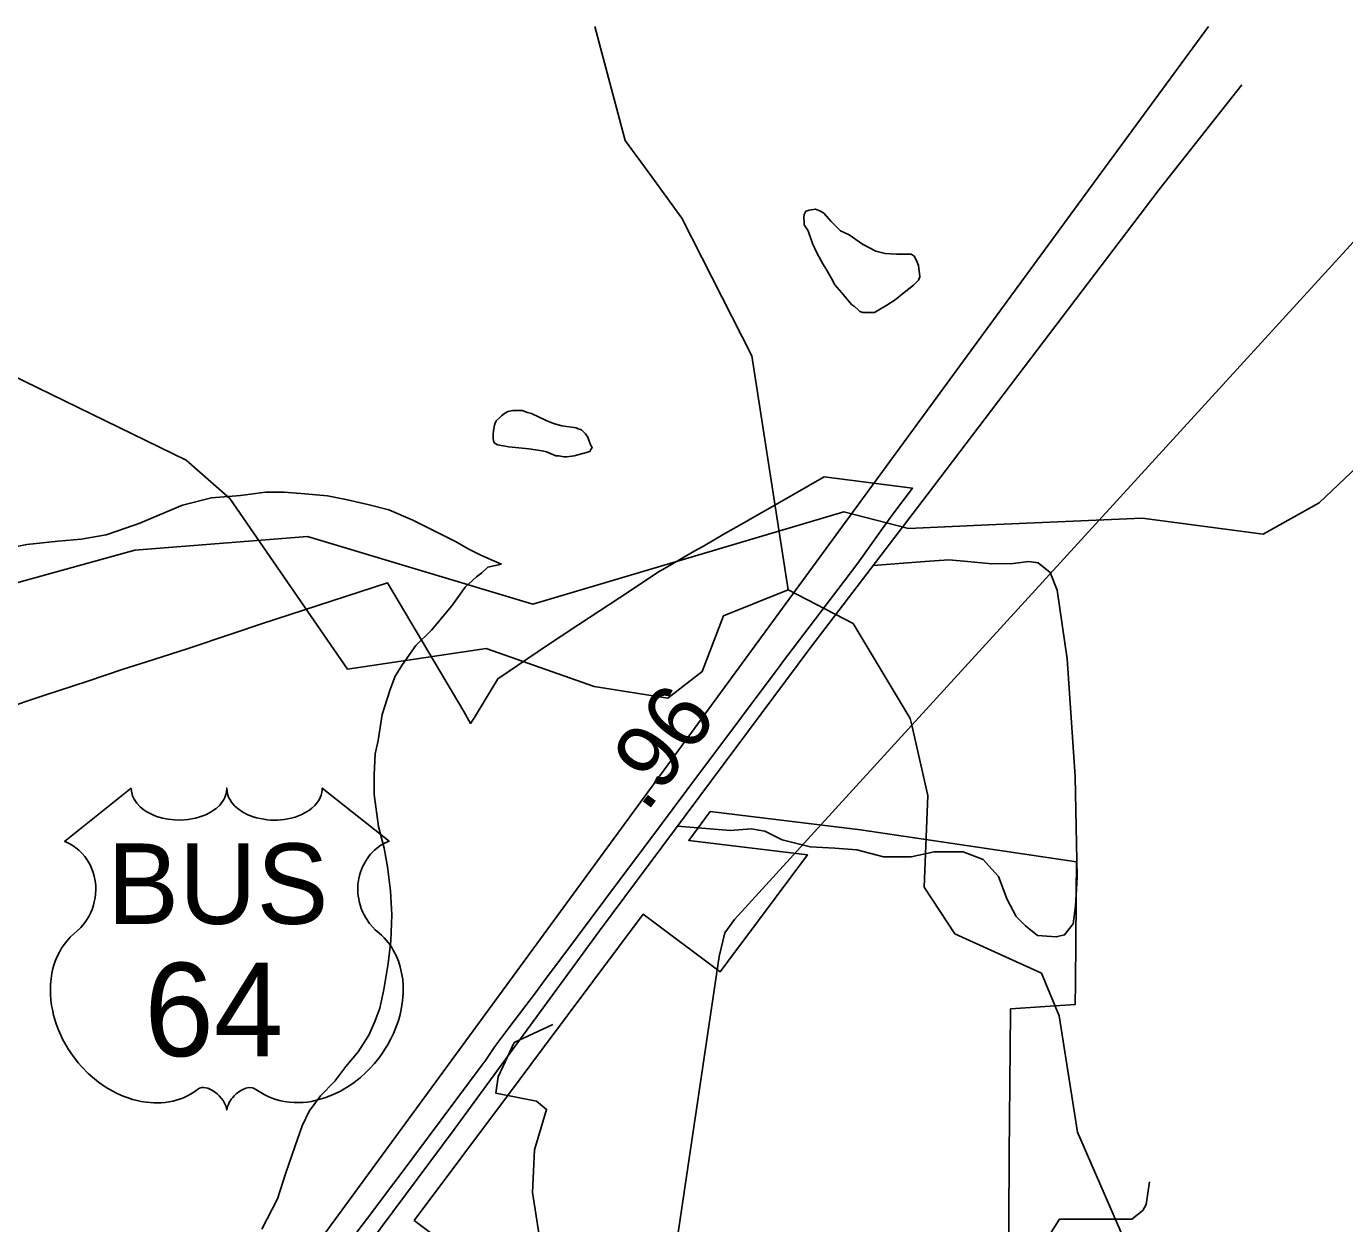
# Model space of a CAD drawing. Extents: x 2169602 to 2449496, y 721995 to 810662.
# Drawn here: x 2434840 to 2437380, y 808355 to 810662 of the extents above; entities that cross this region are included whole.
import ezdxf

# ---------------------------------------------------------------- set-up
doc = ezdxf.new("R2010")
doc.units = 0
doc.layers.add('Default', color=7, linetype='Continuous')

msp = doc.modelspace()

# ---------------------------------------------------------------- linework, layer by layer
at = {"layer": 'Default'}
msp.add_line((2436545.7, 809315.2), (2437510.9, 810371.9), dxfattribs=at)
for points in [[(2432621.8, 805283.5), (2432797.3, 805357.9), (2432952.7, 805424.7), (2433092.2, 805501.8), (2433203.7, 805573.5), (2433305.1, 805645.4), (2433420.9, 805733), (2433508.5, 805813.2), (2433584.1, 805889.7), (2433645.4, 805954.4), (2433677.6, 805991.8), (2433702.8, 806021.2), (2433768.5, 806103.8), (2433860.9, 806223.9), (2433943.1, 806332.2), (2434056.1, 806479.9), (2434167.5, 806631.9), (2434949, 807699.3), (2436905.2, 810371.9), (2437117.3, 810661.8)], [(2436044.8, 810371.9), (2435993.7, 810442.1), (2435934.9, 810661.8)], [(2434911.6, 807531), (2435072.8, 807745.7), (2435311.3, 808063), (2435664, 808536.3), (2435944.4, 808919.5), (2436351.4, 809466.1), (2436575.4, 809759.3), (2437022.2, 810347.8), (2437181.4, 810549)], [(2436307.7, 809576.2), (2436237.7, 810027), (2436102.8, 810292.2), (2436044.8, 810371.9)], [(2436397.4, 810164.1), (2436390.8, 810176.1), (2436380.6, 810193.8), (2436374.6, 810204), (2436362.9, 810225.7), (2436354.5, 810243.6), (2436346.1, 810267.6), (2436338.3, 810279.3), (2436338.5, 810285.4), (2436338.1, 810293.6), (2436338.3, 810299.6), (2436341.8, 810305.5), (2436348.2, 810307.4), (2436360.1, 810309.7), (2436369.9, 810305.8), (2436376.1, 810301.6), (2436390.4, 810286.1), (2436400.3, 810276.1), (2436408.3, 810267.9), (2436424.9, 810260.2), (2436450.7, 810242.4), (2436476.5, 810228.4), (2436494.6, 810224.5), (2436516.3, 810222.8), (2436536.8, 810223), (2436544.4, 810223), (2436550.6, 810218.9), (2436554.7, 810210.9), (2436558.6, 810201), (2436560.6, 810185.3), (2436561, 810179.2), (2436559, 810173), (2436555.1, 810169.1), (2436549.3, 810163.1), (2436531.3, 810148.8), (2436513.7, 810134.8), (2436497.5, 810124.6), (2436483.3, 810116.6), (2436473.9, 810110.4), (2436463.6, 810110.3), (2436451.3, 810110.5), (2436445.8, 810112.2), (2436441.7, 810116.4), (2436435.5, 810122.3), (2436429.4, 810126), (2436411.3, 810148.2), (2436397.4, 810164.1)], [(2436307.7, 809576.2), (2436182.8, 809526.2), (2436141.8, 809418.9), (2436075.7, 809367.7), (2435933.8, 809390.3), (2435725.7, 809463.5), (2435458.7, 809423.1), (2435231.8, 809752.4), (2435147.7, 809826.3), (2434704.8, 810042.1), (2434463.8, 809997.8), (2434314.8, 809856.5), (2434206.7, 809796.4), (2433973.8, 809827.5), (2433677.6, 809814.1)], [(2435841.3, 809902.2), (2435813.4, 809916.1), (2435805.2, 809918.1), (2435795.2, 809921.7), (2435785.1, 809922), (2435776.9, 809921.6), (2435767.3, 809919.8), (2435761.1, 809915.8), (2435755.2, 809911.5), (2435751.3, 809907.6), (2435745.1, 809901.6), (2435743.1, 809897.5), (2435741.6, 809893.7), (2435739.6, 809883.4), (2435739.4, 809875.4), (2435739.4, 809867.6), (2435739.6, 809863.6), (2435741.4, 809859.6), (2435747.6, 809855.5), (2435769.5, 809851.7), (2435807.7, 809848), (2435833.7, 809844), (2435841.9, 809842), (2435859.7, 809834.4), (2435865.7, 809834.3), (2435875.5, 809832.4), (2435881.5, 809832.4), (2435895.4, 809834.7), (2435919.4, 809840.9), (2435925.8, 809842.7), (2435927.6, 809846.9), (2435929.7, 809850.6), (2435927.2, 809854.6), (2435923.3, 809864.6), (2435921.5, 809870.5), (2435917.4, 809876.8), (2435913.3, 809880.7), (2435909.4, 809884.6), (2435903.2, 809886.7), (2435899.3, 809888.5), (2435871.4, 809892.3), (2435855.2, 809896.4), (2435841.3, 809902.2)], [(2439323.5, 809463.4), (2439198.6, 809413.4), (2439157.6, 809306.1), (2439091.6, 809254.9), (2438949.7, 809277.5), (2438741.5, 809350.7), (2438474.6, 809310.2), (2438247.6, 809639.6), (2438163.5, 809713.5), (2437720.6, 809929.2), (2437479.7, 809885), (2437330.6, 809743.7), (2437222.5, 809683.6), (2436989.6, 809714.6), (2436693.4, 809701.2)], [(2436693.4, 809701.2), (2436539.7, 809694.3), (2436414.6, 809726.4), (2435815.7, 809548.4), (2435381.6, 809678.7), (2435048.6, 809652.7), (2434583.7, 809524.5), (2434374.6, 809555), (2434141.6, 809494.1), (2433785.6, 809219.4), (2433677.6, 809175.6), (2433519.7, 809182.2), (2432800.6, 809479), (2432725.7, 809542.9), (2432590.6, 809791.6), (2432256.6, 809906.8), (2432186.1, 809904.1)], [(2435454, 808309.1), (2435507.2, 808379.2), (2435537.7, 808419.6), (2435560.2, 808449.5), (2435612.7, 808519.9), (2435665.5, 808590.4), (2435718.2, 808660.9), (2435722.2, 808666.2), (2435723, 808667.4), (2435742.7, 808696.2), (2435769.7, 808732.2), (2435822.5, 808802.7), (2435837.5, 808822.7), (2435875.2, 808873.2), (2435928, 808943.6), (2435980.7, 809014.1), (2436033.5, 809084.6), (2436086.2, 809155), (2436138.7, 809225.4), (2436191.5, 809295.9), (2436244.2, 809366.3), (2436290.7, 809428.4), (2436297, 809436.7), (2436350, 809507), (2436403.2, 809577.2), (2436441.7, 809627.7), (2436492.7, 809699.2), (2436509, 809722), (2436547, 809772.4), (2436376.7, 809794), (2436286.5, 809741.7), (2436234.2, 809712.2), (2436227.7, 809708.4), (2436182.7, 809682.7), (2436144.5, 809660.6), (2436128, 809651.2), (2436061.7, 809613.1), (2436060.7, 809612.6), (2435982.7, 809561.1), (2435904.2, 809509.3), (2435836.5, 809464.6), (2435825.7, 809457.6), (2435748.2, 809404.9), (2435703, 809330.6), (2435695.7, 809318.9), (2435683, 809341.7), (2435535.7, 809589.7), (2435293.2, 809510.6), (2435237.5, 809492.1), (2435149.7, 809462.8), (2435071.2, 809437.6), (2435026.2, 809423.1), (2434958.2, 809400.6), (2434875.7, 809373.1), (2434791.2, 809345.1)], [(2435454, 808309.1), (2435507.2, 808379.2), (2435537.7, 808419.6), (2435560.2, 808449.5), (2435612.7, 808519.9), (2435665.5, 808590.4), (2435718.2, 808660.9), (2435722.2, 808666.2), (2435723, 808667.4), (2435742.7, 808696.2), (2435769.7, 808732.2), (2435822.5, 808802.7), (2435837.5, 808822.7), (2435875.2, 808873.2), (2435928, 808943.6), (2435980.7, 809014.1), (2436033.5, 809084.6), (2436086.2, 809155), (2436138.7, 809225.4), (2436191.5, 809295.9), (2436244.2, 809366.3), (2436290.7, 809428.4), (2436297, 809436.7), (2436350, 809507), (2436403.2, 809577.2), (2436441.7, 809627.7), (2436492.7, 809699.2), (2436509, 809722), (2436547, 809772.4), (2436376.7, 809794), (2436286.5, 809741.7), (2436234.2, 809712.2), (2436227.7, 809708.4), (2436182.7, 809682.7), (2436144.5, 809660.6), (2436128, 809651.2), (2436061.7, 809613.1), (2436060.7, 809612.6), (2435982.7, 809561.1), (2435904.2, 809509.3), (2435836.5, 809464.6), (2435825.7, 809457.6), (2435748.2, 809404.9), (2435703, 809330.6), (2435695.7, 809318.9), (2435683, 809341.7), (2435535.7, 809589.7), (2435293.2, 809510.6), (2435237.5, 809492.1), (2435149.7, 809462.8), (2435071.2, 809437.6), (2435026.2, 809423.1), (2434958.2, 809400.6), (2434875.7, 809373.1), (2434791.2, 809345.1)], [(2434795.5, 809654.9), (2434841, 809663.4), (2434901.1, 809669.8), (2434945.2, 809674), (2434993.4, 809682.2), (2435031.1, 809694.8), (2435058.8, 809704.8), (2435096.7, 809720.9), (2435140.6, 809739.5), (2435196.4, 809753.8), (2435252.6, 809758.3), (2435300.4, 809764.4), (2435336.5, 809764.6), (2435376.6, 809761), (2435420.1, 809757.2), (2435458.5, 809749.4), (2435500.1, 809739.9), (2435538.4, 809730.1), (2435584.6, 809710.5), (2435624.6, 809690.7), (2435667, 809669.3), (2435691, 809655.1), (2435715.2, 809643.3), (2435737.1, 809633.5), (2435755.4, 809625.9)], [(2436471.2, 809623), (2436571.1, 809630.7), (2436617.2, 809633.8), (2436653.1, 809631), (2436693.4, 809626.7)], [(2435293.8, 808344.8), (2435323.5, 808403.2), (2435339.5, 808453.2), (2435357.2, 808503.2), (2435371.1, 808543.3), (2435384.6, 808571.6), (2435406.4, 808601.7), (2435433.9, 808629.9), (2435455.6, 808657.9), (2435479.4, 808686.3), (2435499.7, 808718.1), (2435511.2, 808744.4), (2435521, 808770.5), (2435528.8, 808806.3), (2435536.8, 808856.5), (2435542.3, 808900.3), (2435543.8, 808950.4), (2435541.7, 808996.5), (2435535.4, 809042.5), (2435529, 809078.4), (2435518.5, 809120.1), (2435510.1, 809182.2), (2435510.1, 809220), (2435511.8, 809260.3), (2435517.7, 809286.2), (2435525.1, 809336.2), (2435540.9, 809384.5), (2435550.7, 809410.2), (2435564.7, 809432.4), (2435590.1, 809468.7), (2435620.2, 809498.7), (2435659.4, 809545.1), (2435685.5, 809581.3), (2435707.4, 809601.5), (2435717.2, 809609.3), (2435729.1, 809619.7), (2435755.4, 809625.9)], [(2436693.4, 809626.7), (2436699, 809626.1), (2436741, 809627.2), (2436771.1, 809630.6), (2436789, 809628.2), (2436812.6, 809609.8), (2436825.9, 809575.5), (2436845.2, 809443.1), (2436860.6, 809216.9), (2436864.6, 809022.8), (2436861.4, 808966.9), (2436856.7, 808933), (2436840.3, 808911.3), (2436824.2, 808907.7), (2436788.3, 808910.4), (2436764.7, 808928.9), (2436747, 808947.2), (2436729.7, 808979.6), (2436712.6, 809023.9), (2436693.4, 809045.3)], [(2436545.7, 809315.2), (2436542.7, 809328.6), (2436432.7, 809511.3), (2436307.7, 809576.2)], [(2435990.7, 807633.2), (2436174.8, 808870), (2436185.7, 808915.7), (2436204.3, 808941.3), (2436545.7, 809315.2)], [(2437268.7, 807936.1), (2437268.7, 807985.3), (2437117.8, 808073.7), (2437008.7, 808200.5), (2436864.8, 808531.5), (2436829.7, 808755.3), (2436795.7, 808838), (2436628.8, 808913.6), (2436569.7, 809003.3), (2436576.7, 809180.3), (2436545.7, 809315.2)], [(2436733, 808318.7), (2436732.7, 808359.2), (2436733.7, 808488.3), (2436735, 808625.3), (2436736, 808762.8), (2436736, 808768.8), (2436860.7, 808777.6), (2436861, 808818.2), (2436861.7, 808900.7), (2436862, 808923.2), (2436862.2, 808954.4), (2436862.5, 808991.6), (2436863, 809052.2), (2436446.7, 809113.7), (2436157.5, 809148.9), (2436116, 809093.6), (2436344.7, 809065.6), (2436250.5, 808939.5), (2436191.2, 808859.9), (2436176.5, 808840.3), (2436028.2, 808951.1), (2435834.5, 808692.2), (2435768.5, 808603.9)], [(2436733, 808318.7), (2436732.7, 808359.2), (2436733.7, 808488.3), (2436735, 808625.3), (2436736, 808762.8), (2436736, 808768.8), (2436860.7, 808777.6), (2436861, 808818.2), (2436861.7, 808900.7), (2436862, 808923.2), (2436862.2, 808954.4), (2436862.5, 808991.6), (2436863, 809052.2), (2436446.7, 809113.7), (2436157.5, 809148.9), (2436116, 809093.6), (2436344.7, 809065.6), (2436250.5, 808939.5), (2436191.2, 808859.9), (2436176.5, 808840.3), (2436028.2, 808951.1), (2435834.5, 808692.2), (2435768.5, 808603.9)], [(2436349.9, 809081.4), (2436296.2, 809094.5), (2436262.5, 809111.1), (2436236.6, 809115.7), (2436196.6, 809112.5), (2436094.3, 809120.9)], [(2436693.4, 809045.3), (2436683.3, 809056.5), (2436644.9, 809071.4), (2436589, 809071.4), (2436544.7, 809062.1), (2436491.1, 809062.1), (2436439.7, 809075.5), (2436397.8, 809078.4), (2436349.9, 809081.4)], [(2435668.7, 807742.7), (2435756.4, 807834.3), (2435850, 807959.1), (2435885.1, 808005.9), (2435869.5, 808138.5), (2435838.3, 808267.2), (2435814.9, 808415.4), (2435818.8, 808497.3), (2435842.2, 808575.3), (2435822.7, 808590.9), (2435744.7, 808606.5), (2435748.6, 808637.7), (2435779.8, 808704), (2435853.9, 808739.1)], [(2435768.5, 808603.9), (2435587, 808361.2)], [(2435768.5, 808603.9), (2435587, 808361.2)], [(2437003.8, 808435.8), (2436997.6, 808392.2), (2436991.1, 808380.8), (2436970, 808363.9), (2436872.8, 808363.9), (2436830.6, 808363.9), (2436809.5, 808330.1), (2436818.9, 807993.9)], [(2435587, 808361.2), (2435975, 808071.1)], [(2435587, 808361.2), (2435975, 808071.1)]]:
    msp.add_lwpolyline(points, dxfattribs=at)
msp.add_lwpolyline([(2435042, 809194), (2435042.4, 809188.6), (2435043.7, 809182.3), (2435044.6, 809179.1), (2435047.6, 809172.8), (2435052.5, 809165.4), (2435059.3, 809158.2), (2435066.9, 809151.9), (2435072.1, 809148.6), (2435080.9, 809143.9), (2435090.8, 809139.7), (2435101.9, 809136.5), (2435113.2, 809134.2), (2435125.6, 809132.9), (2435137.8, 809132.6), (2435151.1, 809133.6), (2435165.6, 809136.4), (2435172.4, 809138.2), (2435179.9, 809140.8), (2435186.9, 809143.6), (2435194.6, 809147.7), (2435200.7, 809151.7), (2435205.5, 809155.2), (2435212.4, 809161.7), (2435217.8, 809168.5), (2435220.1, 809172.3), (2435222.1, 809175.9), (2435224.8, 809183.7), (2435225.5, 809187.1), (2435226.1, 809194.2), (2435226.5, 809188.2), (2435227.1, 809184.5), (2435228.1, 809180.9), (2435229.6, 809177), (2435232.4, 809171.5), (2435235.4, 809167), (2435241.1, 809160.2), (2435244.7, 809156.9), (2435248, 809154.2), (2435256.7, 809148.2), (2435266.9, 809143), (2435271.9, 809140.8), (2435277.1, 809139), (2435283.6, 809137), (2435290.4, 809135.4), (2435297.1, 809134.3), (2435303.9, 809133.3), (2435310.9, 809132.8), (2435316.6, 809132.6), (2435323.6, 809132.7), (2435330, 809133.1), (2435336.6, 809133.8), (2435343.9, 809135.1), (2435349.8, 809136.3), (2435357.5, 809138.4), (2435364.5, 809140.9), (2435370.7, 809143.6), (2435378.6, 809147.7), (2435385.1, 809151.8), (2435389.8, 809155.6), (2435395.4, 809160.7), (2435400.7, 809166.9), (2435403.8, 809171.4), (2435406.1, 809176), (2435408.1, 809180.9), (2435409.4, 809186), (2435410, 809190.5), (2435410.1, 809194.4), (2435538.7, 809091.9), (2435535.7, 809090.8), (2435528.7, 809087.3), (2435523.1, 809084.1), (2435514.3, 809077.8), (2435510.5, 809074.4), (2435506.7, 809070.8), (2435503.2, 809067), (2435500.1, 809063.5), (2435496.4, 809058.3), (2435493, 809053.1), (2435489.8, 809047.4), (2435487.4, 809042.5), (2435483.4, 809032.2), (2435481.5, 809025.6), (2435480.3, 809020.1), (2435478.8, 809008.6), (2435478.4, 809003.1), (2435478.4, 808997.7), (2435478.7, 808992), (2435479.3, 808986.6), (2435480.2, 808980.9), (2435481.2, 808975.9), (2435482.8, 808969.7), (2435485, 808962.6), (2435487.8, 808955.6), (2435493.7, 808944.5), (2435501.3, 808933.1), (2435506.7, 808926.7), (2435512, 808921.2), (2435519.9, 808914.5), (2435524.2, 808910.7), (2435529.2, 808905.8), (2435537.2, 808896.5), (2435540.5, 808892), (2435543.8, 808887.1), (2435546.8, 808882), (2435549.9, 808876.5), (2435552.3, 808871.8), (2435556.8, 808860.7), (2435560.1, 808850), (2435561.6, 808844.4), (2435564, 808831.8), (2435564.9, 808825.6), (2435565.9, 808813.2), (2435566, 808798.4), (2435564.8, 808784.2), (2435562.2, 808767.7), (2435560, 808757.9), (2435556.6, 808746.4), (2435553.3, 808736.4), (2435547.4, 808721.8), (2435542.2, 808711.1), (2435535.5, 808698.7), (2435530.8, 808691.1), (2435525.4, 808683.1), (2435518.7, 808673.8), (2435510.8, 808663.9), (2435501.3, 808653.5), (2435493.6, 808645.8), (2435483.6, 808636.9), (2435477.5, 808631.9), (2435468.9, 808625.3), (2435457, 808617.4), (2435445.3, 808610.7), (2435435.4, 808605.6), (2435426.6, 808601.8), (2435415.2, 808597.4), (2435396.2, 808592.2), (2435389.3, 808590.8), (2435381.1, 808589.5), (2435373.4, 808588.8), (2435366, 808588.3), (2435355.9, 808588.3), (2435346, 808589.1), (2435336.6, 808590.5), (2435326.8, 808592.5), (2435316.5, 808595.5), (2435307.2, 808599.2), (2435297.8, 808603.8), (2435281.9, 808613.9), (2435277.3, 808616.3), (2435274.7, 808617), (2435268.5, 808617.3), (2435262.8, 808616.1), (2435256.8, 808613.7), (2435253.3, 808611.8), (2435248.5, 808608.7), (2435244.9, 808605.8), (2435240.5, 808601.6), (2435237.4, 808598.1), (2435235.1, 808595.4), (2435230.6, 808588.3), (2435229.1, 808585), (2435227.4, 808580.7), (2435225.9, 808574.3), (2435223.9, 808582.3), (2435221.5, 808587.6), (2435218.8, 808592.2), (2435216, 808596.2), (2435211.5, 808601.4), (2435207.4, 808605.3), (2435202.6, 808609.2), (2435197.4, 808612.3), (2435193.3, 808614.5), (2435189.5, 808615.9), (2435184.8, 808617.1), (2435181.1, 808617.4), (2435177.9, 808617.3), (2435173.7, 808616.3), (2435167.8, 808612.1), (2435162.3, 808608.3), (2435156.3, 808604.6), (2435149.2, 808600.8), (2435144, 808598.4), (2435137.7, 808595.9), (2435130.4, 808593.5), (2435122.5, 808591.4), (2435114.4, 808589.8), (2435107.3, 808588.7), (2435099.6, 808588), (2435092.7, 808587.8), (2435085.5, 808587.9), (2435078.7, 808588.4), (2435070.9, 808589.1), (2435061.2, 808590.5), (2435053.1, 808592.4), (2435044.6, 808594.6), (2435035.9, 808597.4), (2435026.5, 808600.9), (2435014.8, 808606), (2435006.7, 808610.2), (2434993.9, 808617.6), (2434978.8, 808628), (2434967.5, 808637.2), (2434959.2, 808644.7), (2434946.9, 808657.2), (2434939.8, 808665.3), (2434928.5, 808679.9), (2434921.3, 808690.5), (2434916.6, 808698.2), (2434909.8, 808710.7), (2434906, 808718.5), (2434901.2, 808729.9), (2434897.3, 808740.3), (2434894.1, 808750.2), (2434892.4, 808756.5), (2434890, 808767.5), (2434888.5, 808775.3), (2434887.1, 808786), (2434886.3, 808797.4), (2434886.1, 808807.8), (2434886.4, 808816.4), (2434887.4, 808826.5), (2434889.1, 808837.3), (2434891.1, 808846.5), (2434893, 808853.1), (2434895.7, 808861.1), (2434899.3, 808870), (2434903.6, 808878.5), (2434907.6, 808885.6), (2434912.7, 808893.2), (2434917.8, 808899.6), (2434924.3, 808906.8), (2434931.2, 808913.3), (2434937.4, 808918.4), (2434944.9, 808925.7), (2434948.7, 808930.1), (2434953.4, 808936.3), (2434957.1, 808942), (2434960.1, 808947.1), (2434964, 808954.6), (2434966.4, 808960.2), (2434969.3, 808968.9), (2434970.8, 808974.9), (2434972.3, 808982.8), (2434973.3, 808990.1), (2434973.7, 808999.3), (2434973.5, 809006.9), (2434972.5, 809015.8), (2434970.8, 809024.3), (2434968.8, 809031.8), (2434965.6, 809040.3), (2434962.7, 809046.5), (2434957.7, 809055), (2434952.3, 809062.8), (2434946.6, 809069.2), (2434940.9, 809074.9), (2434935.4, 809079.1), (2434930.2, 809082.8), (2434923.7, 809086.8), (2434917.4, 809089.9), (2434913.4, 809091.5)], close=True, dxfattribs=at)

# ---------------------------------------------------------------- texts
msp.add_text('.96', height=125, rotation=53.3255, dxfattribs=at).set_placement((2436034.1, 809144.7))
for s, height, p in [('BUS', 155, (2434995.7, 808932.6)), ('64', 180, (2435067.2, 808677.8))]:
    msp.add_text(s, height=height, dxfattribs=at).set_placement(p)

doc.saveas('drawing.dxf')
